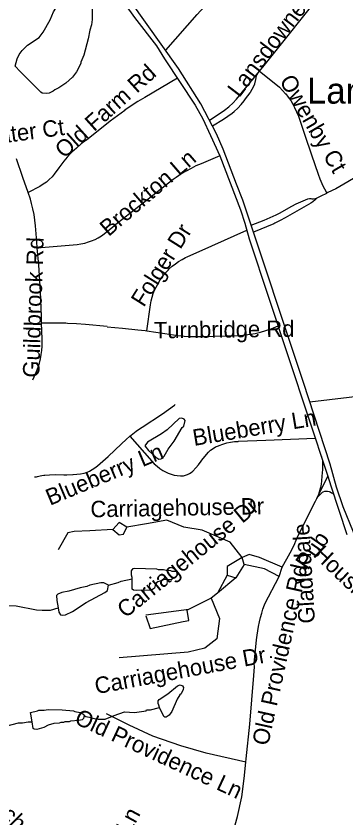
# Model space of a CAD drawing. Extents: x 1383679 to 1536984, y 460658 to 651027.
# Drawn here: x 1465082 to 1466987, y 507474 to 512111 of the extents above; entities that cross this region are included whole.
import ezdxf

# ---------------------------------------------------------------- set-up
doc = ezdxf.new("R2010")
doc.units = 0
for name, color, linetype in [('Exist Cultural Educational Facility High Label', 7, 'Continuous'), ('Exist Hydrographic Misc Water Feature', 7, 'Continuous'), ('Exist Road Non-System Type 51', 7, 'Continuous'), ('Exist Road Non-System Type 51 Label', 7, 'Continuous'), ('Exist Road Primary NC UnDivided 4 Lane Attributed', 7, 'Continuous')]:
    doc.layers.add(name, color=color, linetype=linetype)

msp = doc.modelspace()

# ---------------------------------------------------------------- linework, layer by layer
at = {"layer": 'Exist Hydrographic Misc Water Feature'}
for points in [[(1465105.9, 511790.4), (1465076.6, 511821.1), (1465088.3, 511864), (1465100.7, 511887.8), (1465117.2, 511911.4), (1465147.9, 511942.8), (1465214.8, 511987.4), (1465239.4, 512016.9), (1465278.9, 512088.1), (1465297.9, 512135.7), (1465339.2, 512198.8), (1465363.8, 512230.3), (1465384.6, 512269.9), (1465393.1, 512293.7), (1465411.8, 512325.3), (1465449.8, 512324.5)], [(1465522.4, 512155), (1465521.2, 512091), (1465518.5, 512059.1), (1465508, 512029.3), (1465498.9, 511979.5), (1465473, 511884), (1465456.2, 511844.4), (1465456, 511836.4), (1465431.1, 511788.9), (1465408.4, 511757.4), (1465369.6, 511722.2), (1465329, 511695), (1465304.9, 511683.5), (1465296.7, 511675.7), (1465272.5, 511664.2), (1465256.4, 511662.6), (1465232.4, 511665), (1465224.6, 511671.2), (1465105.9, 511790.4)], [(1465824.8, 509626), (1465847.5, 509598.3), (1465888.7, 509559.4), (1465906.6, 509549), (1465920.6, 509550.7), (1465936.9, 509566.4), (1465959.8, 509605.9), (1465994.8, 509653.2), (1466042.3, 509732.2), (1466050.5, 509740.1), (1466059.1, 509771.8), (1466053.3, 509780), (1466039.5, 509786.2), (1466023.4, 509784.6), (1465954, 509718.1), (1465921.5, 509694.7), (1465840.4, 509646.4), (1465824.8, 509626)], [(1465752.6, 508856.4), (1465752.8, 508864.2), (1465749, 508878.3), (1465749.5, 508902.3), (1465757.8, 508916.2), (1465765.8, 508917.9), (1465893.9, 508915.3), (1465901.9, 508911.1), (1465933.9, 508910.5), (1465949.7, 508906.2), (1465973.7, 508905.6), (1465981.7, 508901.5), (1466005.7, 508901), (1466011.7, 508896.8), (1466013.3, 508880.8), (1466003.1, 508867), (1465980.7, 508853.5), (1465932.6, 508850.5), (1465900.4, 508839.2), (1465892.2, 508833.3), (1465888.1, 508825.4), (1465881.7, 508803.5), (1465863.4, 508791.9), (1465775.3, 508789.8), (1465759.4, 508792.1), (1465753.4, 508796.2), (1465751.6, 508804.2), (1465752.6, 508856.4)], [(1465615, 508820.6), (1465588, 508833.7), (1465572, 508834), (1465507.6, 508819.4), (1465491.6, 508811.7), (1465451.4, 508804.5), (1465386.9, 508785.8), (1465346.7, 508778.7), (1465322.5, 508767.2), (1465316.3, 508761.3), (1465317.8, 508731.3), (1465324.6, 508688.6)], [(1465324.6, 508688.6), (1465328.4, 508663.1), (1465338.2, 508648.9), (1465352.1, 508646.6), (1465368.1, 508648.3), (1465408.5, 508667.4), (1465487.7, 508719.8), (1465594.9, 508777.5), (1465609.2, 508789.2), (1465615, 508820.6)], [(1465615, 508820.6), (1465672.1, 508835.9), (1465688.3, 508843.6), (1465752.6, 508856.4)], [(1464879.8, 508687.2), (1464965, 508704.6), (1465081.7, 508701.6), (1465200.6, 508677.7), (1465232.6, 508675.1), (1465280.7, 508676.1), (1465324.6, 508688.6)], [(1465910.9, 508112.2), (1465906.2, 508127.1), (1465902.3, 508135.1), (1465902.6, 508151.1), (1465908.7, 508159), (1465959.5, 508192), (1466014.4, 508238.8), (1466030.5, 508244.5), (1466042.4, 508238.2), (1466048.3, 508228.1), (1466048.1, 508216.1), (1466035.6, 508192.4), (1466027.5, 508186.5), (1466012.9, 508160.8), (1465981.4, 508089.5), (1465967, 508067.8), (1465948.7, 508056.2), (1465940.7, 508056.3), (1465934.9, 508060.5), (1465910.9, 508112.2)], [(1465174.2, 508030.8), (1465166.5, 508074.5), (1465164.7, 508084.7), (1465204.9, 508093.6), (1465213, 508097.5), (1465245, 508096.8), (1465267.1, 508100.4), (1465349.1, 508098.7), (1465413.1, 508093.3), (1465421, 508089.2), (1465452.9, 508084.5), (1465468.7, 508074.2), (1465474.5, 508066.1)], [(1465474.5, 508066.1), (1465484.5, 508059.9), (1465516.4, 508055.2), (1465524.4, 508051), (1465556.2, 508046.3), (1465596.2, 508045.5), (1465647.7, 508066.8), (1465709.2, 508087.2), (1465765.8, 508084.6), (1465833.4, 508092.6), (1465835.5, 508098.5), (1465857.6, 508100), (1465910.9, 508112.2)], [(1464797, 508012.3), (1464859.3, 508026.8), (1464911.2, 508015.8), (1464971.1, 508014.5), (1465023, 508005.5), (1465095.4, 508023.9), (1465119.5, 508023.5), (1465151.6, 508030.8), (1465174.2, 508030.8)], [(1465474.5, 508066.1), (1465472.3, 508050.1), (1465464.1, 508042.3), (1465444, 508036.7), (1465395.9, 508033.7), (1465387.8, 508029.9), (1465363.8, 508030.3), (1465355.7, 508026.5), (1465339.7, 508026.8), (1465331.6, 508023), (1465299.5, 508019.7), (1465267.3, 508010.3), (1465243, 507996.9), (1465202.7, 507985.7), (1465186.7, 507988), (1465180.9, 507992.1), (1465174.2, 508030.8)]]:
    msp.add_lwpolyline(points, dxfattribs=at)
at = {"layer": 'Exist Road Non-System Type 51'}
for p, q in [((1466479.4, 511781.1), (1466489, 511792.8)), ((1466819.1, 509321.4), (1466883.2, 509449.9))]:
    msp.add_line(p, q, dxfattribs=at)
for points in [[(1465947, 511912.7), (1466128.1, 512118.7), (1466228.2, 512230.9), (1466319.6, 512326.5), (1466414.8, 512425.7), (1466500.3, 512516.5), (1466532.7, 512552.9), (1466563.9, 512590.4), (1466587.7, 512620.9), (1466661.1, 512712.9), (1466751.2, 512826.3), (1466828.3, 512921.7), (1466834.4, 512929.5), (1466841.7, 512936.2), (1466843.1, 512937.4), (1466878, 512968.9)], [(1466489, 511792.8), (1466515.2, 511824.9), (1466630.2, 511969.6), (1466758.9, 512130.6), (1466884.6, 512288.8), (1467010.1, 512446.6), (1467061.8, 512511.2)], [(1466489, 511792.8), (1466583.4, 511716.5), (1466602.7, 511699.3), (1466620.9, 511681), (1466638.2, 511661.5), (1466639.3, 511660.2), (1466654.5, 511641.2), (1466668.3, 511621.5), (1466680.8, 511600.9), (1466690.8, 511582.1), (1466702.8, 511556.8), (1466713.4, 511530.9), (1466721.5, 511507.9), (1466750.6, 511422.3), (1466788.4, 511308.3), (1466826.1, 511196.6), (1466836.7, 511168.8), (1466848.8, 511141.7), (1466850.7, 511137.6), (1466876.3, 511086.3)], [(1466015.3, 511751.7), (1465825.7, 511640), (1465785.5, 511616), (1465746.3, 511590.7), (1465710.3, 511565.8), (1465710.2, 511565.7), (1465709.6, 511565.3), (1465667.4, 511534.5), (1465626.1, 511502.4), (1465488, 511393.8), (1465487.7, 511393.6), (1465458.6, 511371.1), (1465430.5, 511347.6), (1465403.5, 511323), (1465396.1, 511315.4), (1465376.4, 511293.8), (1465358, 511271.3), (1465340.6, 511247.7), (1465329.8, 511232.4), (1465302.7, 511195.8), (1465289.6, 511181), (1465273.8, 511165.3), (1465256.8, 511150.9), (1465238.8, 511137.7), (1465219.9, 511125.9), (1465151.6, 511090)], [(1466199.6, 511509.2), (1466261.3, 511548.6), (1466286.8, 511566.7), (1466311.2, 511586.1), (1466312.5, 511587.1), (1466334.1, 511607.6), (1466354.4, 511629.2), (1466373.5, 511651.8), (1466479.4, 511781.1)], [(1466217.1, 511475.8), (1466280.3, 511514.1), (1466305.8, 511531.5), (1466330.2, 511550.1), (1466341.4, 511559.4), (1466362, 511578.6), (1466381.5, 511598.9), (1466399.5, 511620.3), (1466408, 511631.3), (1466421.5, 511648.6), (1466433.7, 511666.8), (1466436.1, 511670.8), (1466446.1, 511687.7), (1466454.8, 511705.3), (1466460.5, 511719.3), (1466467.1, 511743.4), (1466471.7, 511764.9), (1466474, 511772.2), (1466477.8, 511779), (1466479.4, 511781.1)], [(1467696.9, 511549.6), (1467541.5, 511460.2), (1467419, 511390.9), (1467215, 511275.3), (1467077.9, 511197.7), (1466928.2, 511112.6), (1466883.5, 511089.8), (1466876.3, 511086.3)], [(1465151.6, 511090), (1465121.8, 511176.8), (1465084.5, 511284.9)], [(1466258.7, 511302.5), (1466150.6, 511256.6), (1466121.2, 511243.9), (1466092.8, 511229.9), (1466065, 511214.5), (1466062.6, 511213), (1466033.7, 511195.8), (1466005.8, 511177.5), (1465990, 511166.2), (1465835.3, 511044), (1465658.9, 510905.3)], [(1465204.7, 510771.2), (1465201.8, 510804.3), (1465193.6, 510897.6), (1465190.6, 510930.2), (1465185.9, 510962.9), (1465179.7, 510995.2), (1465171.8, 511027.3), (1465164.6, 511052), (1465151.6, 511090)], [(1466439.7, 510900.9), (1466514.9, 510930), (1466550.4, 510945.4), (1466585.1, 510962.2), (1466603.1, 510971.6), (1466674.8, 511012.1), (1466700.4, 511025.5), (1466726.6, 511037.4), (1466753.4, 511048), (1466767.9, 511053), (1466776.4, 511054.9), (1466785.1, 511055.2), (1466789.9, 511054.7), (1466800.5, 511054.7), (1466811, 511056.2), (1466820.9, 511059.2)], [(1466820.9, 511059.2), (1466809.4, 511047.3), (1466796.8, 511036.5), (1466785.3, 511028.2), (1466636.4, 510944), (1466606.6, 510927.7), (1466576.1, 510912.8), (1466570.2, 510910.1), (1466452.5, 510861.7)], [(1466820.9, 511059.2), (1466845.2, 511071.2), (1466876.3, 511086.3)], [(1465204.7, 510771.2), (1465434.3, 510790.5), (1465456.6, 510793.6), (1465478.8, 510798.4), (1465500.5, 510804.7), (1465518.6, 510811.3), (1465537.9, 510819.4), (1465556.7, 510829), (1465574.7, 510840.1), (1465591.6, 510852.4), (1465592.9, 510853.5), (1465658.9, 510905.3)], [(1465838, 510290.8), (1465859.3, 510441.5), (1465862.9, 510463.5), (1465868, 510484.9), (1465874.5, 510505.8), (1465882.5, 510526.3), (1465890.5, 510543.5), (1465901.9, 510564.9), (1465914.6, 510585.5), (1465928.6, 510605.2), (1465943.8, 510624.1), (1465960.3, 510642), (1465967.2, 510648.9), (1465984.3, 510664.5), (1466002.3, 510678.7), (1466021.1, 510691.8), (1466040.8, 510703.6), (1466061.4, 510714.1), (1466069.9, 510718), (1466212.3, 510782.1), (1466414, 510873.5)], [(1465229.2, 510335.4), (1465228, 510374.4), (1465223.3, 510518.1), (1465213.4, 510671.2), (1465204.7, 510771.2)], [(1465179.3, 510008), (1465199.9, 510055.8), (1465209.1, 510079.9), (1465216.8, 510104.6), (1465223, 510129.7), (1465227.4, 510154.6), (1465230.9, 510177.9), (1465232.8, 510201.6), (1465233, 510225.3), (1465232, 510244.6), (1465229.2, 510335.4)], [(1465608.4, 510314.8), (1465482.9, 510326.5), (1465431.2, 510331), (1465379.4, 510333.8), (1465369.5, 510334.2), (1465311.8, 510335.4), (1465229.2, 510335.4)], [(1465608.3, 510314.7), (1465696.7, 510306.8), (1465785.1, 510297.3), (1465828.4, 510292.1), (1465838, 510290.8)], [(1465838, 510290.8), (1465888.4, 510283.7), (1465941.8, 510274.8), (1466016.7, 510264.3), (1466052.5, 510260.4), (1466088.3, 510258), (1466109.5, 510257.3), (1466165.8, 510257.6), (1466222.2, 510259.4), (1466225.7, 510259.6), (1466377, 510264.2), (1466420.6, 510269.3), (1466463.5, 510275.9), (1466494.1, 510283.4), (1466524.7, 510292.5), (1466554.8, 510303.1), (1466595.2, 510318.6)], [(1466778.8, 509880.6), (1467119.6, 509921), (1467439.9, 509957.3)], [(1465739.9, 509681.1), (1465746.9, 509687.1), (1465776.4, 509710), (1465806.8, 509731.6), (1465811.1, 509734.5), (1465928.3, 509810.8), (1465962.2, 509835.6), (1465997.3, 509860.8), (1466001.6, 509863.8)], [(1465188.6, 509445.6), (1465199.4, 509447.2), (1465204.9, 509448.1), (1465220.2, 509451.6), (1465220.6, 509451.8), (1465231, 509454.9), (1465241.8, 509456.4), (1465247.6, 509457), (1465275.6, 509458.6), (1465308.6, 509459.3), (1465357.4, 509459), (1465376.1, 509459), (1465410.4, 509460.1), (1465412.1, 509460.1), (1465433.5, 509461.1), (1465454.8, 509463.8), (1465476.1, 509468), (1465488.6, 509472.5), (1465505.6, 509480), (1465522, 509489), (1465537.6, 509499.4), (1465551.8, 509510.8), (1465551.9, 509510.9), (1465551.9, 509510.9), (1465614.7, 509563.3), (1465691.1, 509637.6), (1465718.5, 509662.9), (1465739.9, 509681.1)], [(1465739.9, 509681.1), (1465865.6, 509537.7), (1465880.3, 509522.3), (1465896.1, 509508), (1465912.8, 509495), (1465930.5, 509483.1), (1465945, 509474.7), (1465961.2, 509467.2), (1465978, 509461.1), (1465995.3, 509456.5), (1466012.9, 509453.3), (1466030.8, 509451.6), (1466037.2, 509451.4), (1466049.2, 509452.8), (1466061, 509455.6), (1466072.5, 509459.8), (1466083.4, 509465.3), (1466093.5, 509472.1), (1466102.8, 509479.9), (1466119.8, 509497.6), (1466135.9, 509516.4), (1466150.9, 509536.3), (1466155, 509542.3), (1466181, 509576.2), (1466192.9, 509588.9), (1466205.9, 509600.3), (1466220, 509610.5), (1466234.9, 509619.2), (1466250.5, 509626.4), (1466256, 509628.5), (1466277, 509636.3), (1466298.7, 509642.5), (1466320.8, 509647.2), (1466343.2, 509650.3), (1466365.6, 509651.7), (1466366.2, 509651.8), (1466525.1, 509658), (1466810.4, 509670.5)], [(1466844.1, 509568.3), (1466848.4, 509553.9), (1466851.2, 509539.2), (1466851.3, 509538.9), (1466852.8, 509522), (1466852.9, 509511.3), (1466852.2, 509493.2), (1466851.7, 509488.3), (1466848.3, 509449.4), (1466845.8, 509424), (1466843.8, 509404.7), (1466840.3, 509385.6), (1466838.7, 509378.8), (1466833.4, 509358.7), (1466826.7, 509339.1), (1466819.1, 509321.4)], [(1466819.1, 509321.4), (1466825.8, 509330.8), (1466830.6, 509337), (1466840.2, 509347.2), (1466852.2, 509357.2), (1466856.6, 509359.5), (1466865.6, 509362.9), (1466872.7, 509364), (1466880.7, 509363.8), (1466889.7, 509362.1), (1466896.6, 509359.6), (1466904.8, 509354.9), (1466909.2, 509351.7), (1466913.9, 509347.7), (1466917.4, 509342.7), (1466917.7, 509341.9)], [(1466408.9, 507797.4), (1466410.7, 507816.5), (1466431.5, 508016), (1466455.8, 508298.6), (1466459, 508348.1), (1466457.3, 508367.4), (1466471.6, 508504.8), (1466474.5, 508530.6), (1466478.2, 508556.3), (1466482.6, 508581.8), (1466487.9, 508607.2), (1466493.9, 508632.5), (1466500.7, 508657.5), (1466508.2, 508682.3), (1466516.5, 508706.9), (1466518.5, 508712.6), (1466602.3, 508870.8), (1466618.5, 508923.5), (1466665.9, 509007.9), (1466690, 509055.5), (1466694.1, 509066), (1466695.8, 509070.6), (1466703, 509090.8), (1466706.7, 509098.9), (1466709.3, 509104.3), (1466811.4, 509306), (1466819.1, 509321.4)], [(1466387.4, 508980.3), (1466318.5, 509069.6), (1466156.2, 509138.6), (1466050.8, 509154.8), (1465953.5, 509195.4), (1465835.9, 509175.1), (1465722.3, 509154.8)], [(1465722.3, 509154.8), (1465677.7, 509183.2), (1465641.2, 509142.7)], [(1465641.2, 509142.7), (1465677.7, 509110.2), (1465702.1, 509114.3), (1465722.3, 509154.8)], [(1465641.2, 509142.7), (1465507.4, 509134.5), (1465418.2, 509130.5), (1465381.7, 509122.4), (1465324.9, 509025)], [(1466387.4, 508980.3), (1466302.2, 508927.6), (1466302.2, 508878.9)], [(1466618.5, 508923.5), (1466488.8, 508980.3), (1466427.9, 508996.6), (1466387.4, 508980.3)], [(1466399.6, 508939.8), (1466387.4, 508980.3)], [(1466399.6, 508939.8), (1466350.9, 508862.6)], [(1466602.3, 508870.8), (1466517.2, 508915.4), (1466399.6, 508939.8)], [(1466302.2, 508878.9), (1466245.5, 508773.4)], [(1466302.2, 508878.9), (1466350.9, 508862.6)], [(1466350.9, 508862.6), (1466245.5, 508773.4)], [(1466245.5, 508773.4), (1466209, 508745)], [(1466209, 508745), (1466257.6, 508627.3), (1466241.4, 508509.6), (1466172.5, 508456.8), (1466075.1, 508432.5), (1465677.7, 508400)], [(1466209, 508745), (1466071.1, 508676)], [(1466079.2, 508680), (1465831.8, 508647.6)], [(1465831.8, 508643.5), (1465856.2, 508570.5)], [(1466079.2, 508615.1), (1466071.1, 508676)], [(1465856.2, 508570.5), (1466046.8, 508611), (1466079.2, 508615.1)], [(1466408.9, 507797.4), (1466179.2, 507848.2), (1466033.8, 507891.1), (1465872.6, 507947.6), (1465735.3, 508010.1), (1465604.2, 508075.5)], [(1466306.3, 507308.6), (1466320.3, 507337.8), (1466360.6, 507481.7), (1466385.2, 507595.6), (1466400, 507701.8), (1466408.9, 507797.4)]]:
    msp.add_lwpolyline(points, dxfattribs=at)
at = {"layer": 'Exist Road Primary NC UnDivided 4 Lane Attributed'}
for points in [[(1464930.1, 513266.9), (1465766.2, 512103.2), (1465892.7, 511938.1), (1465938.5, 511862.8), (1466117.1, 511595.9), (1466161.7, 511517.1), (1466205.3, 511420.7), (1466258.7, 511302.5), (1466377.5, 510991.2), (1466403.6, 510913), (1466427.9, 510822.4), (1466883.2, 509449.9), (1466899.9, 509394.3), (1466993.4, 509113.5)], [(1467397.9, 507327.4), (1467383.8, 507583), (1467362.5, 507891.8), (1467351.8, 508016), (1467316.3, 508259.6), (1467278.3, 508395.7), (1467250.5, 508458.4), (1467183.8, 508679.9), (1467178.1, 508706), (1467154.1, 508783.6), (1467080, 508994.3), (1467030.3, 509127.3), (1466971.8, 509273.8), (1466933.8, 509387.1), (1466895.8, 509520.6), (1466742, 509991.1), (1466391.7, 511045.5), (1466354.8, 511138.2), (1466279.1, 511341.5), (1466240.5, 511428.9), (1466149.2, 511602.8), (1466020.2, 511807.2), (1465739.4, 512203.1)]]:
    msp.add_lwpolyline(points, dxfattribs=at)

# ---------------------------------------------------------------- texts
at = {"layer": 'Exist Cultural Educational Facility High Label'}
msp.add_text('Lansdowne Elementary School', height=150, dxfattribs=at).set_placement((1466762.5, 511604.2))
at = {"layer": 'Exist Road Non-System Type 51 Label'}
for s, rotation, p in [('Lansdowne Rd', 52.6823, (1466370.7, 511635)), ('Old Farm Rd', 41.9963, (1465359.4, 511283.1)), ('Owenby Ct', 300.1699, (1466600.5, 511736.9)), ('Rosewater Ct', 7.7199, (1464603.1, 511320.4)), ('Brockton Ln', 40.7491, (1465616.7, 510832.5)), ('Folger Dr', 57.7877, (1465819.8, 510422.9)), ('Guildbrook Rd', 88.161, (1465215.5, 510018.9)), ('Turnbridge Rd', 0.6368, (1465878.3, 510246.9)), ('Blueberry Ln', 9.5401, (1466110.4, 509625)), ('Blueberry Ln', 22.6906, (1465278, 509278.8)), ('Carriagehouse Dr', 1.0517, (1465512.3, 509212.1)), ('Carriagehouse Dr', 39.1185, (1465714.3, 508625.9)), ('Gladedale', 93.3173, (1466808.8, 508601)), ('Pub', 55.2515, (1466767, 508902.5)), ('Housing', 316.3564, (1466792.6, 508991.3)), ('Old Providence Rd', 77.5832, (1466537.3, 507887.8)), ('Carriagehouse Dr', 10.58, (1465545.5, 508189.4)), ('Old Providence Ln', 335.0567, (1465412.8, 508023.2)), ('Steeplechase Rd', 315.0003, (1464686.3, 507789.4)), ('Carriagehouse Ln', 61.6781, (1465324.9, 506611.4))]:
    msp.add_text(s, height=95, rotation=rotation, dxfattribs=at).set_placement(p)

doc.saveas('drawing.dxf')
